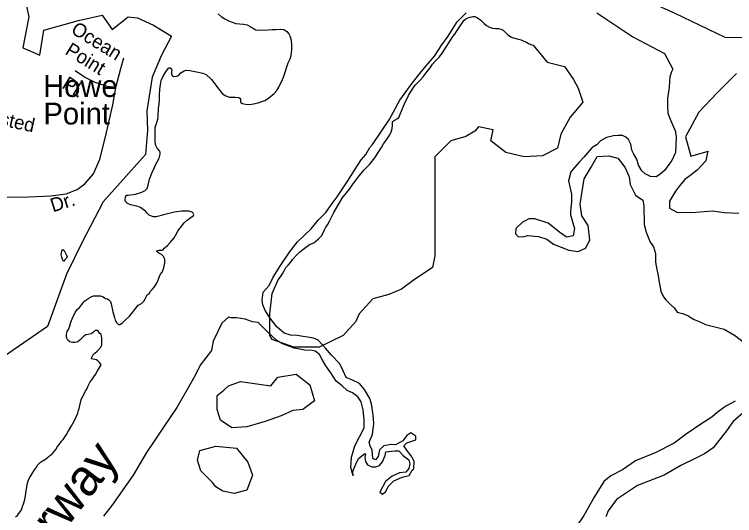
# Model space of a CAD drawing. Extents: x 2290055 to 2389491, y 66597 to 237875.
# Drawn here: x 2364643 to 2369595, y 179998 to 183444 of the extents above; entities that cross this region are included whole.
import ezdxf

# ---------------------------------------------------------------- set-up
doc = ezdxf.new("R2010")
doc.units = 0
for name, color, linetype in [('Exist Boundary Political City Limit New', 7, 'Continuous'), ('Exist Hydrographic Creek Single Shore', 7, 'Continuous'), ('Exist Hydrographic Intracoastal Waterway Label', 7, 'Continuous'), ('Exist Hydrographic Island Shore', 7, 'Continuous'), ('Exist Hydrographic Point Label', 7, 'Continuous'), ('Exist Hydrographic Pond Under 1500 Sq Ft', 7, 'Continuous'), ('Exist Hydrographic River Shore', 7, 'Continuous'), ('Exist Road Non-System Type 51', 7, 'Continuous'), ('Exist Road Non-System Type 51 Label', 7, 'Continuous'), ('Map Preparation Boundary City Limit Buffer Line', 7, 'Continuous')]:
    doc.layers.add(name, color=color, linetype=linetype)

msp = doc.modelspace()

# ---------------------------------------------------------------- linework, layer by layer
at = {"layer": 'Exist Boundary Political City Limit New'}
for points in [[(2364578.8, 183999.9), (2364770.8, 183937.8), (2364806.2, 183722), (2364726.5, 183500.2), (2364741.2, 183426.3), (2364700, 183213.5), (2364818.2, 183163.2), (2364844.8, 183334.7), (2365084, 183402.7), (2365246.5, 183438.2), (2365314.5, 183340.6), (2365424, 183426.3), (2365489, 183420.4), (2365598.2, 183370.2), (2365722.5, 183293.3), (2365654.5, 183163.2)], [(2365654.5, 183163.2), (2365589.5, 183012.4), (2365554, 182781.8), (2365557, 182645.8), (2365545, 182480.2), (2365252.5, 182155), (2365107.7, 181877.1), (2365001.2, 181658.3), (2364871.2, 181297.6), (2364543.2, 181072.9), (2364250.8, 180735.9), (2364214.2, 180686), (2363828.2, 180132.8), (2363698.2, 180109.1), (2363760.2, 180005.6), (2363701.2, 179816.4)]]:
    msp.add_lwpolyline(points, dxfattribs=at)
at = {"layer": 'Exist Hydrographic Creek Single Shore'}
for points in [[(2369898.3, 183281.2), (2369529.8, 183284.3), (2369185.4, 183450.4), (2368560.7, 183734.5), (2368470.3, 183790.8), (2368409.2, 183843.7), (2368373.7, 183876.2), (2368322.7, 183919.3), (2368305, 183918.4), (2368270, 183917.2), (2368236.7, 183905.1), (2368203.7, 183896.3), (2368168.5, 183896), (2368143.2, 183910.4), (2368124.6, 183942.8), (2368116.6, 183965.1), (2368112.7, 184004.5)], [(2366346.6, 181479.7), (2366352.9, 181535.4), (2366393.7, 181580), (2366421, 181637.2), (2366478, 181725), (2366534.6, 181809.9), (2366588.3, 181880.3), (2366683.3, 181968.8), (2366733.7, 182031.8), (2366783.9, 182082.9), (2366828.8, 182143.7), (2366862.5, 182189.2), (2366931.8, 182292.3), (2366985.5, 182380.7), (2367027.7, 182443.3), (2367058.7, 182481.3), (2367087, 182528.6), (2367105.7, 182549), (2367218.6, 182719.5), (2367293.9, 182855.2), (2367365.7, 182953.9), (2367429, 183034.8), (2367487.5, 183105.2), (2367530.9, 183156.5), (2367582, 183234.1), (2367626.3, 183295.2), (2367656, 183342), (2367687.4, 183393.8), (2367749.9, 183454.8)], [(2368647.7, 183453.4), (2368895.4, 183290.3), (2369112.9, 183175.5), (2369170.8, 183068.2), (2369161.5, 183049), (2369149.2, 183015.1), (2369148, 182985.9), (2369144.3, 182940.9), (2369134.5, 182866.3), (2369132.8, 182815.3), (2369136.1, 182763.7), (2369151.5, 182724.3), (2369187.6, 182638.9), (2369188.8, 182632.3), (2369193.3, 182601.3), (2369187.8, 182493.4), (2369164, 182439.1), (2369142.4, 182411.1), (2369115, 182372.9), (2369081.5, 182343.4), (2369056.3, 182327.6), (2369017.6, 182329.9), (2368980.7, 182348.6), (2368956.7, 182368.1), (2368934.3, 182406.6), (2368923.2, 182449.7), (2368901.1, 182482.7), (2368889.2, 182510.1), (2368882.9, 182539.2), (2368881.2, 182552.4), (2368866.2, 182582.9), (2368847.8, 182598.7), (2368823.6, 182610.2), (2368793.7, 182611.9), (2368762.3, 182610.1), (2368714.1, 182597.2), (2368672.5, 182574.4), (2368649.1, 182549.6), (2368613, 182526.1), (2368559.3, 182463.2), (2368524, 182425.4), (2368468.4, 182361.3), (2368452, 182300.4), (2368472.5, 182209), (2368473.6, 182156.4), (2368466, 182089.5), (2368467.4, 182066.7), (2368494.1, 181971.2), (2368485.1, 181920.4), (2368442.2, 181911.7), (2368402.8, 181938.3), (2368313, 182008.1), (2368220.9, 182038.1), (2368178.9, 182037.8), (2368134.8, 182014), (2368090.3, 181972.2), (2368088.1, 181934.3), (2368106.5, 181917.6), (2368138.7, 181913.6), (2368173.2, 181924.1), (2368246.8, 181917.9), (2368304.2, 181897.6), (2368350.5, 181864.4), (2368455.9, 181823.7), (2368519.7, 181814.7), (2368569.9, 181837.7), (2368600.1, 181892.7), (2368587.6, 181992), (2368543.9, 182058.3), (2368531.8, 182138.4), (2368561.5, 182313.4), (2368609.7, 182394), (2368649.5, 182467.2), (2368730.5, 182472.6), (2368793, 182455.7)], [(2369608.3, 183036.6), (2369475.4, 182903.7), (2369348.5, 182770.8), (2369257.9, 182601.6), (2369294.2, 182468.7), (2369412.8, 182502.7), (2369407.6, 182494), (2369396.9, 182437), (2369338.1, 182372.2), (2369297.1, 182340.8), (2369252.6, 182309.6), (2369216.5, 182265.7), (2369188.2, 182229), (2369146.5, 182159.3), (2369147.2, 182112.5), (2369197.4, 182084.1), (2369291.9, 182081.8), (2369327.2, 182083.6), (2369442.8, 182093.8), (2369523.8, 182082.2), (2369624.5, 182076.8)], [(2368793, 182455.7), (2368820.5, 182420.8), (2368843.1, 182388.1), (2368871, 182326.6), (2368876.5, 182274.1), (2368913.4, 182201.5), (2368962.8, 182167), (2368969.8, 182127.3), (2368972.3, 181998.4), (2368986, 181945.7), (2369015.3, 181877.8), (2369037.1, 181846), (2369050.6, 181800.7), (2369051, 181741), (2369060.2, 181691.1), (2369067, 181658.2), (2369079.1, 181592.6), (2369087.5, 181541.7), (2369106.8, 181501.9), (2369121.5, 181481.6), (2369151.5, 181452.2), (2369178.3, 181427.6), (2369200.5, 181397.2), (2369236.6, 181387.2), (2369278, 181372.4), (2369288.7, 181363.3), (2369317.2, 181346.1), (2369351.8, 181333.5), (2369395.7, 181312.7), (2369524.1, 181279.4), (2369594.6, 181237.6), (2369712.1, 181148.3)], [(2366972.6, 180272.2), (2366970.3, 180302.5), (2366982, 180330.8), (2366990.2, 180353), (2367009.3, 180390.8), (2367051.7, 180424.1), (2367056.5, 180420.6), (2367053, 180398.5), (2367057.5, 180370.7), (2367071, 180346.9), (2367100.7, 180332.6), (2367128, 180332.6), (2367152.4, 180342), (2367173.7, 180368.5), (2367191.2, 180411.3), (2367195.7, 180435.7), (2367217.8, 180439.7), (2367258.2, 180443.3), (2367285.5, 180443.2), (2367318.3, 180409.8), (2367355, 180380.7), (2367362.6, 180354.3), (2367355.8, 180321.7), (2367333.5, 180296.8), (2367291.6, 180292.6), (2367240.6, 180269.9), (2367193.4, 180233.8), (2367156.3, 180160.1), (2367173.7, 180144.5), (2367196.3, 180164.6), (2367213.7, 180197.6), (2367250.8, 180237.8), (2367308.7, 180262.4), (2367356, 180274.3), (2367378.6, 180309.9), (2367389.5, 180320.1), (2367392.3, 180372.3), (2367370.6, 180408.4), (2367344.8, 180440.4), (2367320.8, 180477.1), (2367340.7, 180498.8), (2367402.8, 180519.3), (2367404, 180545.5), (2367368.7, 180568.2), (2367341.5, 180548.4), (2367312.6, 180512), (2367262.7, 180485), (2367233, 180486.9), (2367183, 180477.5), (2367152.2, 180451.3), (2367144.4, 180405.1), (2367125.6, 180382.5), (2367107.1, 180391.1), (2367103.2, 180448), (2367089.5, 180478.2), (2367082.3, 180503.7), (2367086.6, 180514.5), (2367105.5, 180556.7), (2367114.1, 180632), (2367110.6, 180690.7), (2367097.5, 180765.7), (2367086, 180803.2), (2367050.7, 180865.7), (2367016.7, 180906.1), (2366966.8, 180928.7), (2366923.6, 180946.9), (2366902.3, 180993.4), (2366879.5, 181041.2), (2366822.1, 181101.6), (2366782.9, 181148.6), (2366732.1, 181203.3), (2366700.3, 181217.4), (2366586.3, 181235.3), (2366541.6, 181237.7), (2366496.5, 181253), (2366446.8, 181296.4), (2366401.9, 181354.7), (2366366.2, 181407.4), (2366351.1, 181446.3), (2366346.6, 181479.7)], [(2366170.2, 181356.8), (2366133.9, 181357.3), (2366115.3, 181361.4), (2366069.3, 181320.8), (2366042.3, 181264.3), (2366009.7, 181198.2), (2365996.9, 181132.4), (2365920.3, 181031.5), (2365890.3, 180971.1), (2365829.4, 180859.9), (2365760.7, 180740.4), (2365668.5, 180605.5), (2365609.2, 180515.8), (2365551, 180431.5), (2365458.5, 180276.7), (2365313.5, 180067.4), (2365255.5, 179994.7)], [(2366972.6, 180272.2), (2366957, 180328.6), (2366961.5, 180400.7), (2366970.9, 180429.6), (2366983.2, 180478), (2367016.5, 180538.7), (2367048.5, 180601.6), (2367048.3, 180653.7), (2367041.7, 180725), (2367028, 180779.9), (2367004.2, 180815.6), (2366966.4, 180841.8), (2366931, 180857.2), (2366896.3, 180890.7), (2366854.3, 180923.1), (2366817.6, 180980.8), (2366783.7, 181028.2), (2366761.2, 181065.9), (2366741.7, 181105.8), (2366711.6, 181127.6), (2366689.4, 181132.4), (2366639.6, 181135.3), (2366566.6, 181149.2), (2366518.6, 181167.3), (2366486.8, 181179.3), (2366447, 181201), (2366415.7, 181231.6), (2366381.4, 181263.5), (2366351.3, 181294.8), (2366318.7, 181324.8), (2366280.9, 181330.4), (2366230.1, 181349.5), (2366170.2, 181356.8)], [(2369598.1, 180785.8), (2369540, 180752.5), (2369519.3, 180739.4), (2369475.2, 180706.6), (2369437.5, 180675.2), (2369363.5, 180625.9), (2369262.4, 180557.5), (2369178.3, 180497.2), (2369047.9, 180428.7), (2368914, 180375.8), (2368823.8, 180313.5), (2368744.9, 180271.5), (2368694.8, 180231.8), (2368628.8, 180124.3), (2368557.4, 180000), (2368504.7, 179921.8)], [(2369689.5, 180737.6), (2369582.3, 180642.8), (2369538.8, 180581.8), (2369447.2, 180463.6), (2369388.9, 180422.9), (2369332.9, 180395), (2369225.3, 180343.6), (2369111.3, 180275.7), (2368927.8, 180204.4), (2368783, 180110), (2368725, 180030.8), (2368710.4, 179988.9)]]:
    msp.add_lwpolyline(points, dxfattribs=at)
at = {"layer": 'Exist Hydrographic Island Shore'}
for points in [[(2366456, 181619.6), (2366471.5, 181639.5), (2366485, 181660.3), (2366497.5, 181679.8), (2366510, 181703.2), (2366525.5, 181719.7), (2366540.5, 181738.2), (2366555.5, 181759.3), (2366585.5, 181789.9), (2366603, 181809.9), (2366626.2, 181828.6), (2366671, 181861.9), (2366702.5, 181873.8), (2366716.7, 181887.8), (2366734.7, 181902), (2366753.2, 181921.1), (2366768, 181947.6), (2366774.2, 181961.7), (2366781.5, 181975.4), (2366795.2, 181997.3), (2366809, 182021.4), (2366840, 182081.1), (2366895.7, 182179.6), (2366905.2, 182192.9), (2366947, 182241.2), (2366966, 182269.2), (2367005.5, 182324.7), (2367046.5, 182372.5), (2367084, 182411.5), (2367120.5, 182456.7), (2367148.7, 182501.9), (2367168, 182529.3), (2367181.7, 182553.8), (2367197.5, 182574), (2367215.5, 182601.8), (2367227, 182620.9), (2367233.2, 182634.7), (2367240.5, 182658.6), (2367242.5, 182679.1), (2367242, 182697.2), (2367243, 182704.8), (2367246.5, 182710.8), (2367261.5, 182720), (2367278, 182728), (2367285.5, 182735.7), (2367295.7, 182757.6), (2367317.2, 182812.2), (2367330, 182841.4), (2367338, 182855.8), (2367351.7, 182885.5), (2367365.2, 182909.3), (2367391.2, 182947.3), (2367401, 182959.1), (2367433.7, 182991.6), (2367453.2, 183014.6), (2367480.7, 183050.9), (2367501.7, 183077), (2367518.2, 183100.9), (2367536, 183122.1), (2367566.5, 183151.9), (2367584.5, 183176.5), (2367613.5, 183224.2), (2367657, 183291.1), (2367672, 183308), (2367682.7, 183326.6), (2367734, 183401.5), (2367747.5, 183413.2), (2367761, 183420.9), (2367777, 183425.4), (2367794.5, 183429.5), (2367809.7, 183428.7), (2367828, 183420.2), (2367850.5, 183404.2), (2367870, 183383.2), (2367889.2, 183367), (2367910.5, 183355.9), (2367929.2, 183349.5), (2367951, 183346.5), (2367970.5, 183346.2), (2367988, 183342.1), (2368004.5, 183335.8), (2368035.5, 183302.4), (2368060.2, 183287.9), (2368075, 183282.6), (2368100.7, 183274.9), (2368127, 183268.2), (2368145.7, 183260.5), (2368163, 183252.5), (2368182.5, 183242.1), (2368201.7, 183233.9), (2368209, 183232.4), (2368306, 183114.8), (2368424.2, 183085.2), (2368487.2, 182996.5), (2368518.7, 182937.4), (2368550.2, 182841.3), (2368463.7, 182737.8), (2368400.5, 182619.6), (2368377, 182523.5), (2368274.5, 182471.8)], [(2368274.5, 182471.8), (2368148.2, 182464.4), (2368022.2, 182493.9), (2367919.7, 182575.2), (2367935.5, 182649.2), (2367833, 182671.3), (2367809.5, 182641.8), (2367746.2, 182604.8), (2367644, 182575.2), (2367533.5, 182464.4), (2367533.5, 182390.5), (2367533.5, 182287), (2367533.5, 182176.1), (2367533.5, 182080.1), (2367533.5, 181976.6), (2367533.5, 181880.5), (2367533.5, 181784.4), (2367517.7, 181703.1), (2367383.7, 181614.4), (2367305, 181555.3), (2367218.2, 181518.3), (2367108, 181488.8), (2367013.2, 181385.3), (2366989.7, 181333.6), (2366903, 181237.5), (2366737.5, 181156.2), (2366564, 181156.2), (2366414.2, 181207.9), (2366398.5, 181237.5), (2366398.5, 181385.3), (2366414.2, 181525.7), (2366456, 181619.6)], [(2366138.5, 180601.8), (2366059.5, 180653.6), (2366036, 180727.5), (2366036, 180823.6), (2366083.2, 180860.5), (2366114.7, 180890.1), (2366197, 180919.7), (2366406.5, 180890.1), (2366453.7, 180949.2), (2366579.7, 180971.4), (2366674.5, 180897.5), (2366706, 180786.6), (2366627, 180727.5), (2366556.2, 180720.1), (2366477.2, 180683.1), (2366367, 180646.2), (2366241, 180609.2), (2366138.5, 180601.8)], [(2366154.2, 180151), (2366075.2, 180165.8), (2366028, 180195.3), (2366004.5, 180224.9), (2365925.5, 180306.2), (2365902, 180380.1), (2365917.7, 180446.6), (2366028, 180476.2), (2366170, 180461.4), (2366248.7, 180365.3), (2366280.2, 180276.6), (2366241, 180173.2), (2366154.2, 180151)]]:
    msp.add_lwpolyline(points, dxfattribs=at)
at = {"layer": 'Exist Hydrographic Pond Under 1500 Sq Ft'}
msp.add_lwpolyline([(2364980.6, 181744.7), (2364973.8, 181757.8), (2364967.8, 181773.9), (2364964.6, 181793.2), (2364971.3, 181824.9), (2364975.8, 181826.7), (2364985.6, 181820.9), (2364991.1, 181805.9), (2365004.8, 181778.7), (2364999.8, 181768.1), (2364988.1, 181755.1), (2364980.6, 181744.7)], dxfattribs=at)
at = {"layer": 'Exist Hydrographic River Shore'}
for points in [[(2366042.7, 183448.2), (2366065.2, 183429.9), (2366088.5, 183412.5), (2366114.5, 183400.6), (2366165.5, 183382.3), (2366190.2, 183377.9), (2366217.7, 183376.7), (2366243, 183371.2), (2366263.5, 183360.2), (2366302, 183337.7), (2366328.5, 183336.3), (2366387.7, 183336.9), (2366415, 183338.9), (2366442.5, 183339.4), (2366470.2, 183341.4), (2366495.7, 183339.7), (2366515, 183327.2), (2366530.2, 183310.1), (2366541.2, 183287.6)], [(2365742.5, 182084.4), (2365668, 182065.5), (2365634.7, 182055.6), (2365616.7, 182053), (2365599.5, 182052.5), (2365585, 182056.2), (2365569, 182063.6), (2365555.5, 182078.1), (2365544.7, 182091.6), (2365528.7, 182103.5), (2365509, 182116.7), (2365484, 182125.6), (2365442, 182134.5), (2365420.2, 182144.7), (2365405.2, 182159.2), (2365403.7, 182166.2), (2365407.2, 182188.6), (2365414.7, 182200.3), (2365425, 182200.6), (2365475.2, 182208.7), (2365518.5, 182220.9), (2365541.5, 182232.4), (2365555, 182247.7), (2365562.7, 182270.7), (2365572.5, 182310.5), (2365579.7, 182334.2), (2365590, 182360.2), (2365601.2, 182380.8), (2365610.5, 182405.3), (2365623.5, 182430), (2365637.7, 182454.6), (2365645, 182483.1), (2365644, 182495.7), (2365639.5, 182506.1), (2365623.5, 182523.9), (2365614.2, 182542.1), (2365611, 182566.4), (2365610.7, 182622.4), (2365611.5, 182665.9), (2365624.2, 182706.9), (2365628, 182723.9), (2365630.2, 182741.5), (2365633.5, 182797.1), (2365637.5, 182827.6), (2365639.7, 182857.3), (2365640.5, 182891.6), (2365642.5, 182928.1), (2365648.5, 182974.6), (2365652.7, 182989.7), (2365664, 183015.1), (2365680.2, 183041.5), (2365688, 183056.2), (2365703.5, 183076.8), (2365712.7, 183076.3), (2365722.2, 183068.7), (2365725, 183059.9), (2365723.5, 183051.6), (2365723.2, 183030.3), (2365729, 183021), (2365736.5, 183017.2), (2365757.7, 183018.6), (2365770.5, 183024.6), (2365788, 183041), (2365811, 183055.6), (2365824.7, 183059.7), (2365848.7, 183058.7), (2365895.7, 183049.5), (2365937.5, 183039.6), (2365961.2, 183030.7), (2365998.5, 182995.2), (2366047.5, 182930.9), (2366074, 182898.6), (2366095.5, 182883.5), (2366121.5, 182874.9), (2366162.7, 182874.3), (2366185.7, 182872.6), (2366193.5, 182868.3), (2366197.2, 182862.1), (2366196.7, 182841.6), (2366200.2, 182837.6), (2366212.2, 182830.7), (2366232.7, 182826.1), (2366258.5, 182824.2), (2366286.2, 182828), (2366318.5, 182836.7), (2366365.5, 182852.5), (2366390.5, 182867), (2366429, 182899.6), (2366448, 182920.7), (2366461.5, 182944), (2366486, 182996.2), (2366492.2, 183011.8), (2366524.7, 183110), (2366535.7, 183132.9), (2366543.5, 183153.1), (2366548.5, 183176.6), (2366550.5, 183205.9), (2366550.2, 183234.9), (2366547.7, 183264.1), (2366541.2, 183287.6)], [(2365239.7, 181243.8), (2365230.5, 181250), (2365222, 181265), (2365212, 181271.2), (2365197.5, 181270), (2365185.5, 181258.8), (2365171, 181248.6), (2365149.5, 181244.3), (2365134, 181240), (2365119, 181232.3), (2365107.7, 181220.8), (2365096, 181205.9), (2365079.7, 181193.1), (2365060, 181188.4), (2365042.7, 181188.6), (2365023.5, 181191.9), (2365009, 181205.1), (2365000.2, 181223.6), (2365001.2, 181245), (2365005.7, 181262.9), (2365016, 181282.3), (2365024, 181302), (2365031, 181327), (2365041, 181351.3), (2365061, 181393.7), (2365074, 181414.4), (2365089.5, 181429.8), (2365115.2, 181461.2), (2365127, 181473.6), (2365141, 181484.2), (2365154.5, 181493.2), (2365170, 181502.2), (2365187.5, 181508.1), (2365210, 181509.6), (2365233, 181508.5), (2365254, 181501.6), (2365269, 181491.2), (2365283.7, 181487.9), (2365291.5, 181481.4), (2365302.7, 181469), (2365308, 181454.4), (2365319, 181399.2), (2365332, 181361.1), (2365336.5, 181341.1), (2365345.2, 181325), (2365359.2, 181312.8), (2365367.7, 181312.7), (2365385, 181323), (2365402, 181338.5), (2365433, 181368.7), (2365448.2, 181386.1), (2365460.5, 181403.7), (2365494.2, 181443.9), (2365498.5, 181446.6), (2365503.2, 181450.3), (2365517.5, 181456.3), (2365532, 181473.3), (2365541, 181487.7), (2365556.7, 181516), (2365568.2, 181526.2), (2365578, 181541.7), (2365591, 181553), (2365605.7, 181570.2), (2365624.7, 181600.1), (2365631.2, 181617), (2365637.5, 181637.5), (2365648.2, 181658), (2365657.7, 181671.8), (2365669.2, 181701.2), (2365677, 181736.4), (2365678, 181758.6), (2365670.2, 181777.2), (2365653, 181792.8), (2365635.5, 181802.9), (2365622.2, 181813.9), (2365622.7, 181818.3), (2365637.2, 181822.6), (2365658, 181823.1), (2365666, 181826.2), (2365671.5, 181837.8), (2365680.2, 181841.6), (2365695.2, 181855), (2365713, 181874.6), (2365740.5, 181907.8), (2365750.7, 181923.9), (2365766.7, 181954.1), (2365775.7, 181968.5), (2365786, 181982.1), (2365810.2, 182009.8), (2365831, 182030), (2365856.5, 182047), (2365873.5, 182061.2), (2365876.5, 182068.9), (2365872.7, 182077.5), (2365865, 182083.7), (2365841.2, 182091.1), (2365824.2, 182092.2), (2365792, 182091.5), (2365759.7, 182087.5), (2365742.5, 182084.4)], [(2364724.2, 180169.1), (2364733.2, 180221.3), (2364737, 180237.8), (2364745.2, 180254.3), (2364761.7, 180282.9), (2364782, 180313.6), (2364792, 180326.4), (2364800.2, 180341.6), (2364811.2, 180354.5), (2364822.5, 180366), (2364835.7, 180373.9), (2364842.7, 180379.2), (2364847.2, 180379.7), (2364904, 180424.8), (2364928.5, 180453.3), (2364939.5, 180472.4), (2364948.5, 180485.5), (2364958.7, 180497.7), (2364967.5, 180510.1), (2364977, 180521.8), (2365000, 180555.6), (2365015.7, 180580.5), (2365034.5, 180615.5), (2365054.2, 180648.1), (2365068.7, 180682.8), (2365079, 180703.2), (2365084.2, 180719.9), (2365088, 180735.6), (2365091.5, 180756.1), (2365102, 180793.8), (2365115.5, 180823.4), (2365132.5, 180854.5), (2365143, 180871.5), (2365149.7, 180889.3), (2365164.2, 180918.8), (2365175.2, 180932.4), (2365184, 180946.5), (2365193.5, 180958.4), (2365202.5, 180971.4), (2365208.7, 180986.9), (2365237.2, 181030.4), (2365236.5, 181040.3), (2365227.2, 181051.4), (2365216, 181062.4), (2365206.7, 181068.8), (2365173.7, 181075.6), (2365174.2, 181088.5), (2365181.7, 181101.9), (2365196, 181115.5), (2365211.7, 181128.9), (2365237.5, 181155.1), (2365244.2, 181171.7), (2365244.7, 181186.9), (2365244.2, 181218), (2365242.5, 181233.1), (2365239.7, 181243.8)], [(2364650, 179989.4), (2364663.5, 180000), (2364671.2, 180011.2), (2364682, 180024), (2364690.5, 180037.2), (2364695.7, 180054.1), (2364707.2, 180085.3), (2364712, 180100.9), (2364720, 180133.4), (2364724.2, 180169.1)]]:
    msp.add_lwpolyline(points, dxfattribs=at)
at = {"layer": 'Exist Road Non-System Type 51'}
for points in [[(2363925.2, 182358.5), (2364312.3, 182254.1), (2364595.9, 182187.1), (2364739.6, 182188.8), (2364893.1, 182196), (2364997.8, 182210.5), (2365073.7, 182239.4), (2365127.8, 182279.1), (2365187.4, 182347.8), (2365229, 182448.9), (2365268.7, 182602.5), (2365319.2, 182821.1), (2365340.9, 182940.3), (2365373.4, 183072.2), (2365395.1, 183144.4)], [(2365340.9, 182940.3), (2365279.5, 182947.5), (2365198.3, 182974.6), (2365124.2, 183012.5), (2365061, 183055.9)]]:
    msp.add_lwpolyline(points, dxfattribs=at)
at = {"layer": 'Map Preparation Boundary City Limit Buffer Line'}
for points in [[(2364578.8, 183999.9), (2364770.8, 183937.8), (2364806.2, 183722), (2364726.5, 183500.2), (2364741.2, 183426.3), (2364700, 183213.5), (2364818.2, 183163.2), (2364844.8, 183334.7), (2365084, 183402.7), (2365246.5, 183438.2), (2365314.5, 183340.6), (2365424, 183426.3), (2365489, 183420.4), (2365598.2, 183370.2), (2365722.5, 183293.3), (2365654.5, 183163.2)], [(2365654.5, 183163.2), (2365589.5, 183012.4), (2365554, 182781.8), (2365557, 182645.8), (2365545, 182480.2), (2365252.5, 182155), (2365107.7, 181877.1), (2365001.2, 181658.3), (2364871.2, 181297.6), (2364543.2, 181072.9), (2364250.8, 180735.9), (2364214.2, 180686), (2363828.2, 180132.8), (2363698.2, 180109.1), (2363760.2, 180005.6), (2363701.2, 179816.4)]]:
    msp.add_lwpolyline(points, dxfattribs=at)

# ---------------------------------------------------------------- texts
at = {"layer": 'Exist Hydrographic Intracoastal Waterway Label'}
msp.add_text('Waterway', height=250, rotation=52.291, dxfattribs=at).set_placement((2364460.5, 179210.4))
at = {"layer": 'Exist Hydrographic Point Label'}
for s, p in [('Howe', (2364840.2, 182876.3)), ('Point', (2364842.3, 182686.9))]:
    msp.add_text(s, height=150, dxfattribs=at).set_placement(p)
at = {"layer": 'Exist Road Non-System Type 51 Label'}
for s, rotation, p in [('Ocean', 328.3816, (2365025.2, 183319.3)), ('Point', 328.3816, (2364984.4, 183175.1)), ('Pl.', 328.3816, (2364962.6, 182942.3)), ('Twisted', 347.7013, (2364343.7, 182725.2)), ('Dr.', 17.5641, (2364907.4, 182082.6))]:
    msp.add_text(s, height=95, rotation=rotation, dxfattribs=at).set_placement(p)

doc.saveas('drawing.dxf')
